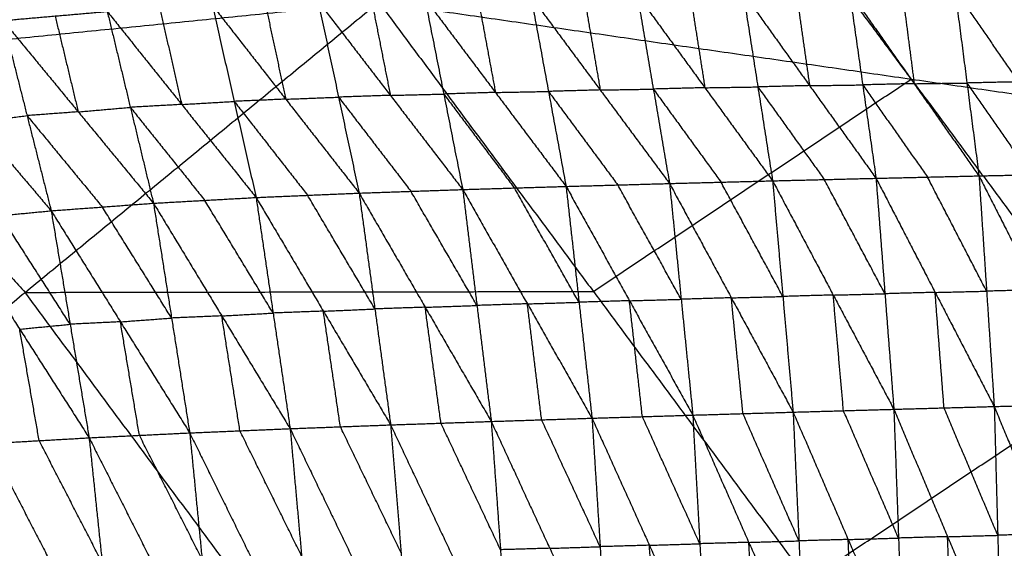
# Model space of a CAD drawing. Header units: millimetres. Extents: x -106 to 110, y -96 to 120.
# Tile 818 of 1020: x 50.62 to 59.65, y 49.69 to 54.55. Entities that reach past the tile are written whole.
import ezdxf

# ---------------------------------------------------------------- set-up
doc = ezdxf.new("R2010")
doc.units = ezdxf.units.MM
doc.header["$MEASUREMENT"] = 0
doc.layers.add('Default', color=7, linetype='Continuous', true_color=0x000000)

msp = doc.modelspace()

# ---------------------------------------------------------------- linework, layer by layer
at = {"layer": 'Default'}
for points in [[(59.3371, 59.1591, 4.6759), (61.512, 56.2265, 4.6759), (63.6869, 53.294, 4.6759)], [(58.7992, 54.0002, 4.4319), (57.7117, 55.4665, 4.4319), (56.6243, 56.9328, 4.4319)], [(56.2833, 54.7751, 0.7541), (56.4318, 53.9084, -0.0952), (56.5804, 53.0417, -0.9444)], [(56.2833, 54.7751, 0.7541), (56.9049, 53.9207, -0.0643), (57.5266, 53.0664, -0.8827)], [(56.7697, 54.7827, 0.7879), (56.8373, 54.3517, 0.3618), (56.9049, 53.9207, -0.0643)], [(57.2562, 54.7902, 0.8218), (57.3914, 53.9283, -0.0304), (57.5266, 53.0664, -0.8827)], [(57.2562, 54.7902, 0.8218), (57.866, 53.94, 0.0038), (58.4759, 53.0897, -0.8143)], [(57.7435, 54.7971, 0.8588), (57.8048, 54.3686, 0.4313), (57.866, 53.94, 0.0038)], [(58.2309, 54.804, 0.8959), (58.3534, 53.9469, 0.0408), (58.4759, 53.0897, -0.8143)], [(58.2309, 54.804, 0.8959), (58.8259, 53.9578, 0.0779), (59.421, 53.1117, -0.74)], [(58.7154, 54.8104, 0.9359), (58.7707, 54.3841, 0.5069), (58.8259, 53.9578, 0.0779)], [(59.1999, 54.8167, 0.9759), (59.3105, 53.9642, 0.118), (59.421, 53.1117, -0.74)], [(59.1999, 54.8167, 0.9759), (59.7837, 53.9746, 0.158), (60.3674, 53.1325, -0.6598)], [(43.5311, 53.6673, 3.952), (48.7213, 54.1869, 4.07), (53.9115, 54.7064, 4.1879)], [(47.4187, 49.3779, 3.952), (50.6651, 52.0422, 4.07), (53.9115, 54.7064, 4.1879)], [(52.869, 54.6961, 0.559), (52.9632, 54.2559, 0.1419), (53.0575, 53.8157, -0.2752)], [(53.3541, 54.7147, 0.5828), (53.5427, 53.8343, -0.2514), (53.7312, 52.9539, -1.0856)], [(53.3541, 54.7147, 0.5828), (54.018, 53.8507, -0.2318), (54.6819, 52.9866, -1.0464)], [(53.8442, 54.7272, 0.609), (53.9311, 54.2889, 0.1886), (54.018, 53.8507, -0.2318)], [(53.9115, 54.7064, 4.1879), (55.8813, 52.0505, 4.1879), (57.851, 49.3946, 4.1879)], [(53.9115, 54.7064, 4.1879), (58.7992, 54.0002, 4.4319), (63.6869, 53.294, 4.6759)], [(54.3342, 54.7396, 0.6351), (54.5081, 53.8631, -0.2057), (54.6819, 52.9866, -1.0464)], [(54.3342, 54.7396, 0.6351), (54.9825, 53.8774, -0.182), (55.6307, 53.0152, -0.9992)], [(54.8211, 54.749, 0.6635), (54.9018, 54.3132, 0.2407), (54.9825, 53.8774, -0.182)], [(55.308, 54.7584, 0.6919), (55.4694, 53.8868, -0.1537), (55.6307, 53.0152, -0.9992)], [(55.308, 54.7584, 0.6919), (55.9442, 53.9, -0.1263), (56.5804, 53.0417, -0.9444)], [(55.7956, 54.7667, 0.723), (55.8699, 54.3334, 0.2984), (55.9442, 53.9, -0.1263)], [(50.4622, 54.5377, 0.4516), (50.9407, 54.5793, 0.4716), (51.4193, 54.6208, 0.4917)], [(51.4193, 54.6208, 0.4917), (51.6314, 53.7408, -0.3223), (51.8436, 52.8608, -1.1363)], [(51.4193, 54.6208, 0.4917), (52.1026, 53.7671, -0.3121), (52.7858, 52.9134, -1.1158)], [(51.9016, 54.6491, 0.5135), (52.0021, 54.2081, 0.1007), (52.1026, 53.7671, -0.3121)], [(52.3838, 54.6774, 0.5353), (52.5848, 53.7954, -0.2903), (52.7858, 52.9134, -1.1158)], [(52.3838, 54.6774, 0.5353), (53.0575, 53.8157, -0.2752), (53.7312, 52.9539, -1.0856)], [(50.4622, 54.5377, 0.4516), (50.6833, 53.6646, -0.3474), (50.9044, 52.7915, -1.1464)], [(50.4622, 54.5377, 0.4516), (51.1529, 53.6993, -0.3424), (51.8436, 52.8608, -1.1363)], [(50.9407, 54.5793, 0.4716), (51.0468, 54.1393, 0.0646), (51.1529, 53.6993, -0.3424)], [(49.5255, 54.4219, 0.4151), (50.2149, 53.6067, -0.3657), (50.9044, 52.7915, -1.1464)], [(48.7213, 54.1869, 4.07), (49.6932, 53.1145, 4.07), (50.6651, 52.0422, 4.07)], [(55.8813, 52.0505, 4.1879), (57.3402, 53.0254, 4.3099), (58.7992, 54.0002, 4.4319)], [(58.8259, 53.9578, 0.0779), (58.5897, 53.9524, 0.0594), (58.3534, 53.9469, 0.0408)], [(58.7992, 54.0002, 4.4319), (59.7841, 52.6723, 4.4319), (60.7689, 51.3443, 4.4319)], [(58.8259, 53.9578, 0.0779), (59.0682, 53.961, 0.098), (59.3105, 53.9642, 0.118)], [(59.7837, 53.9746, 0.158), (59.5471, 53.9694, 0.138), (59.3105, 53.9642, 0.118)], [(59.3105, 53.9642, 0.118), (59.6023, 53.5431, -0.291), (59.8942, 53.1221, -0.6999)], [(54.9825, 53.8774, -0.182), (54.7453, 53.8703, -0.1939), (54.5081, 53.8631, -0.2057)], [(54.9825, 53.8774, -0.182), (55.2259, 53.8821, -0.1679), (55.4694, 53.8868, -0.1537)], [(55.9442, 53.9, -0.1263), (55.7068, 53.8934, -0.14), (55.4694, 53.8868, -0.1537)], [(55.4694, 53.8868, -0.1537), (55.7875, 53.4576, -0.5627), (56.1055, 53.0284, -0.9718)], [(55.9442, 53.9, -0.1263), (56.188, 53.9042, -0.1107), (56.4318, 53.9084, -0.0952)], [(56.9049, 53.9207, -0.0643), (56.6684, 53.9146, -0.0797), (56.4318, 53.9084, -0.0952)], [(56.4318, 53.9084, -0.0952), (56.7426, 53.4812, -0.5044), (57.0535, 53.054, -0.9136)], [(56.9049, 53.9207, -0.0643), (57.1481, 53.9245, -0.0474), (57.3914, 53.9283, -0.0304)], [(57.866, 53.94, 0.0038), (57.6287, 53.9341, -0.0133), (57.3914, 53.9283, -0.0304)], [(57.3914, 53.9283, -0.0304), (57.6963, 53.5032, -0.4395), (58.0012, 53.0781, -0.8485)], [(57.866, 53.94, 0.0038), (58.1097, 53.9434, 0.0223), (58.3534, 53.9469, 0.0408)], [(58.3534, 53.9469, 0.0408), (58.6509, 53.5238, -0.3682), (58.9484, 53.1007, -0.7771)], [(52.1026, 53.7671, -0.3121), (52.3437, 53.7813, -0.3012), (52.5848, 53.7954, -0.2903)], [(53.0575, 53.8157, -0.2752), (52.8212, 53.8055, -0.2827), (52.5848, 53.7954, -0.2903)], [(52.5848, 53.7954, -0.2903), (52.9217, 53.3645, -0.6955), (53.2585, 52.9337, -1.1007)], [(53.0575, 53.8157, -0.2752), (53.3001, 53.825, -0.2633), (53.5427, 53.8343, -0.2514)], [(54.018, 53.8507, -0.2318), (53.7803, 53.8425, -0.2416), (53.5427, 53.8343, -0.2514)], [(53.5427, 53.8343, -0.2514), (53.8746, 53.4023, -0.6587), (54.2066, 52.9703, -1.066)], [(54.018, 53.8507, -0.2318), (54.263, 53.8569, -0.2187), (54.5081, 53.8631, -0.2057)], [(54.5081, 53.8631, -0.2057), (54.8322, 53.432, -0.6142), (55.1563, 53.0009, -1.0228)], [(51.1529, 53.6993, -0.3424), (50.9181, 53.6819, -0.3449), (50.6833, 53.6646, -0.3474)], [(51.1529, 53.6993, -0.3424), (51.3922, 53.72, -0.3324), (51.6314, 53.7408, -0.3223)], [(52.1026, 53.7671, -0.3121), (51.867, 53.754, -0.3172), (51.6314, 53.7408, -0.3223)], [(51.6314, 53.7408, -0.3223), (51.9731, 53.314, -0.7242), (52.3147, 52.8871, -1.1261)], [(50.2149, 53.6067, -0.3657), (50.4491, 53.6356, -0.3565), (50.6833, 53.6646, -0.3474)], [(50.6833, 53.6646, -0.3474), (51.0286, 53.2454, -0.7444), (51.374, 52.8262, -1.1414)], [(57.851, 49.3946, 4.1879), (60.7689, 51.3443, 4.4319), (63.6869, 53.294, 4.6759)], [(56.5804, 53.0417, -0.9444), (57.0535, 53.054, -0.9136), (57.5266, 53.0664, -0.8827)], [(57.6207, 52.0047, -1.4587), (57.3371, 52.5294, -1.1861), (57.0535, 53.054, -0.9136)], [(57.5266, 53.0664, -0.8827), (58.0012, 53.0781, -0.8485), (58.4759, 53.0897, -0.8143)], [(57.5266, 53.0664, -0.8827), (57.6207, 52.0047, -1.4587), (57.7148, 50.9431, -2.0346)], [(57.5266, 53.0664, -0.8827), (58.083, 52.0179, -1.4268), (58.6395, 50.9695, -1.9709)], [(58.5577, 52.0296, -1.3926), (58.2795, 52.5538, -1.1205), (58.0012, 53.0781, -0.8485)], [(58.4759, 53.0897, -0.8143), (58.9484, 53.1007, -0.7771), (59.421, 53.1117, -0.74)], [(58.4759, 53.0897, -0.8143), (58.5577, 52.0296, -1.3926), (58.6395, 50.9695, -1.9709)], [(58.4759, 53.0897, -0.8143), (59.0184, 52.0423, -1.3582), (59.5609, 50.9949, -1.9021)], [(59.4909, 52.0533, -1.3211), (59.2197, 52.577, -1.0491), (58.9484, 53.1007, -0.7771)], [(59.421, 53.1117, -0.74), (59.8942, 53.1221, -0.6999), (60.3674, 53.1325, -0.6598)], [(59.421, 53.1117, -0.74), (59.4909, 52.0533, -1.3211), (59.5609, 50.9949, -1.9021)], [(59.421, 53.1117, -0.74), (59.9523, 52.0656, -1.2846), (60.4837, 51.0196, -1.8292)], [(53.7312, 52.9539, -1.0856), (54.2066, 52.9703, -1.066), (54.6819, 52.9866, -1.0464)], [(54.8129, 51.9222, -1.6151), (54.5097, 52.4463, -1.3406), (54.2066, 52.9703, -1.066)], [(54.6819, 52.9866, -1.0464), (55.1563, 53.0009, -1.0228), (55.6307, 53.0152, -0.9992)], [(54.6819, 52.9866, -1.0464), (54.8129, 51.9222, -1.6151), (54.9439, 50.8578, -2.1837)], [(54.6819, 52.9866, -1.0464), (55.2754, 51.9372, -1.5943), (55.8689, 50.8877, -2.1421)], [(55.7498, 51.9515, -1.5706), (55.453, 52.4762, -1.2967), (55.1563, 53.0009, -1.0228)], [(55.6307, 53.0152, -0.9992), (56.1055, 53.0284, -0.9718), (56.5804, 53.0417, -0.9444)], [(55.6307, 53.0152, -0.9992), (55.7498, 51.9515, -1.5706), (55.8689, 50.8877, -2.1421)], [(55.6307, 53.0152, -0.9992), (56.2124, 51.9656, -1.5455), (56.794, 50.9159, -2.0919)], [(56.6872, 51.9788, -1.5181), (56.3964, 52.5036, -1.245), (56.1055, 53.0284, -0.9718)], [(56.5804, 53.0417, -0.9444), (56.6872, 51.9788, -1.5181), (56.794, 50.9159, -2.0919)], [(56.5804, 53.0417, -0.9444), (57.1476, 51.9924, -1.4895), (57.7148, 50.9431, -2.0346)], [(51.8436, 52.8608, -1.1363), (52.3147, 52.8871, -1.1261), (52.7858, 52.9134, -1.1158)], [(52.9419, 51.8525, -1.6755), (52.6283, 52.3698, -1.4008), (52.3147, 52.8871, -1.1261)], [(52.7858, 52.9134, -1.1158), (53.2585, 52.9337, -1.1007), (53.7312, 52.9539, -1.0856)], [(52.7858, 52.9134, -1.1158), (52.9419, 51.8525, -1.6755), (53.098, 50.7916, -2.2353)], [(52.7858, 52.9134, -1.1158), (53.4032, 51.8698, -1.6656), (54.0205, 50.8261, -2.2153)], [(53.8759, 51.89, -1.6505), (53.5672, 52.4118, -1.3756), (53.2585, 52.9337, -1.1007)], [(53.7312, 52.9539, -1.0856), (53.8759, 51.89, -1.6505), (54.0205, 50.8261, -2.2153)], [(53.7312, 52.9539, -1.0856), (54.3376, 51.9059, -1.6347), (54.9439, 50.8578, -2.1837)], [(49.9785, 52.7019, -1.1442), (50.4414, 52.7467, -1.1453), (50.9044, 52.7915, -1.1464)], [(50.9044, 52.7915, -1.1464), (51.374, 52.8262, -1.1414), (51.8436, 52.8608, -1.1363)], [(50.9044, 52.7915, -1.1464), (51.0786, 51.7495, -1.6902), (51.2529, 50.7075, -2.2339)], [(50.9044, 52.7915, -1.1464), (51.5402, 51.7721, -1.6943), (52.1761, 50.7527, -2.2421)], [(52.0098, 51.8067, -1.6892), (51.6919, 52.3164, -1.4153), (51.374, 52.8262, -1.1414)], [(51.8436, 52.8608, -1.1363), (52.0098, 51.8067, -1.6892), (52.1761, 50.7527, -2.2421)], [(51.8436, 52.8608, -1.1363), (52.4708, 51.8262, -1.6858), (53.098, 50.7916, -2.2353)], [(49.9785, 52.7019, -1.1442), (50.6157, 51.7047, -1.6891), (51.2529, 50.7075, -2.2339)], [(51.0786, 51.7495, -1.6902), (50.76, 52.2481, -1.4178), (50.4414, 52.7467, -1.1453)], [(59.9523, 52.0656, -1.2846), (59.7216, 52.0595, -1.3028), (59.4909, 52.0533, -1.3211)], [(50.6651, 52.0422, 4.07), (53.2732, 52.0464, 4.1289), (55.8813, 52.0505, 4.1879)], [(52.6349, 49.3863, 4.07), (51.65, 50.7142, 4.07), (50.6651, 52.0422, 4.07)], [(56.2124, 51.9656, -1.5455), (56.4498, 51.9722, -1.5318), (56.6872, 51.9788, -1.5181)], [(57.1476, 51.9924, -1.4895), (56.9174, 51.9856, -1.5038), (56.6872, 51.9788, -1.5181)], [(57.1476, 51.9924, -1.4895), (57.3841, 51.9986, -1.4741), (57.6207, 52.0047, -1.4587)], [(57.2544, 50.9295, -2.0633), (57.201, 51.4609, -1.7764), (57.1476, 51.9924, -1.4895)], [(58.083, 52.0179, -1.4268), (57.8519, 52.0113, -1.4427), (57.6207, 52.0047, -1.4587)], [(58.083, 52.0179, -1.4268), (58.3204, 52.0238, -1.4097), (58.5577, 52.0296, -1.3926)], [(58.1771, 50.9563, -2.0027), (58.1301, 51.4871, -1.7148), (58.083, 52.0179, -1.4268)], [(59.0184, 52.0423, -1.3582), (58.7881, 52.036, -1.3754), (58.5577, 52.0296, -1.3926)], [(59.0184, 52.0423, -1.3582), (59.2547, 52.0478, -1.3396), (59.4909, 52.0533, -1.3211)], [(59.1002, 50.9822, -1.9365), (59.0593, 51.5123, -1.6473), (59.0184, 52.0423, -1.3582)], [(53.4032, 51.8698, -1.6656), (53.6395, 51.8799, -1.658), (53.8759, 51.89, -1.6505)], [(54.3376, 51.9059, -1.6347), (54.1067, 51.8979, -1.6426), (53.8759, 51.89, -1.6505)], [(54.3376, 51.9059, -1.6347), (54.5752, 51.914, -1.6249), (54.8129, 51.9222, -1.6151)], [(54.4822, 50.842, -2.1995), (54.4099, 51.3739, -1.9171), (54.3376, 51.9059, -1.6347)], [(55.2754, 51.9372, -1.5943), (55.0441, 51.9297, -1.6047), (54.8129, 51.9222, -1.6151)], [(55.2754, 51.9372, -1.5943), (55.5126, 51.9443, -1.5824), (55.7498, 51.9515, -1.5706)], [(55.4064, 50.8727, -2.1629), (55.3409, 51.405, -1.8786), (55.2754, 51.9372, -1.5943)], [(56.2124, 51.9656, -1.5455), (55.9811, 51.9585, -1.5581), (55.7498, 51.9515, -1.5706)], [(56.3314, 50.9018, -2.117), (56.2719, 51.4337, -1.8313), (56.2124, 51.9656, -1.5455)], [(51.5402, 51.7721, -1.6943), (51.775, 51.7894, -1.6918), (52.0098, 51.8067, -1.6892)], [(52.4708, 51.8262, -1.6858), (52.2403, 51.8165, -1.6875), (52.0098, 51.8067, -1.6892)], [(52.4708, 51.8262, -1.6858), (52.7064, 51.8394, -1.6807), (52.9419, 51.8525, -1.6755)], [(52.637, 50.7721, -2.2387), (52.5539, 51.2992, -1.9623), (52.4708, 51.8262, -1.6858)], [(53.4032, 51.8698, -1.6656), (53.1726, 51.8611, -1.6705), (52.9419, 51.8525, -1.6755)], [(53.5593, 50.8089, -2.2253), (53.4812, 51.3393, -1.9454), (53.4032, 51.8698, -1.6656)], [(50.6157, 51.7047, -1.6891), (50.8472, 51.7271, -1.6896), (51.0786, 51.7495, -1.6902)], [(50.7945, 50.6815, -2.2207), (50.7051, 51.1931, -1.9549), (50.6157, 51.7047, -1.6891)], [(51.5402, 51.7721, -1.6943), (51.3094, 51.7608, -1.6922), (51.0786, 51.7495, -1.6902)], [(51.7145, 50.7301, -2.238), (51.6273, 51.2511, -1.9662), (51.5402, 51.7721, -1.6943)], [(58.6395, 50.9695, -1.9709), (59.1002, 50.9822, -1.9365), (59.5609, 50.9949, -1.9021)], [(59.5934, 49.8125, -2.1717), (59.3468, 50.3973, -2.0541), (59.1002, 50.9822, -1.9365)], [(59.5609, 50.9949, -1.9021), (60.0223, 51.0073, -1.8657), (60.4837, 51.0196, -1.8292)], [(59.5609, 50.9949, -1.9021), (59.5934, 49.8125, -2.1717), (59.6259, 48.6301, -2.4412)], [(59.5609, 50.9949, -1.9021), (60.0443, 49.8251, -2.1387), (60.5277, 48.6552, -2.3753)], [(54.9439, 50.8578, -2.1837), (55.4064, 50.8727, -2.1629), (55.8689, 50.8877, -2.1421)], [(55.8689, 50.8877, -2.1421), (56.3314, 50.9018, -2.117), (56.794, 50.9159, -2.0919)], [(55.8689, 50.8877, -2.1421), (55.9437, 49.708, -2.4035), (56.0186, 48.5284, -2.665)], [(55.8689, 50.8877, -2.1421), (56.3958, 49.7209, -2.3799), (56.9228, 48.554, -2.6178)], [(56.8584, 49.735, -2.3548), (56.5949, 50.3184, -2.2359), (56.3314, 50.9018, -2.117)], [(56.794, 50.9159, -2.0919), (57.2544, 50.9295, -2.0633), (57.7148, 50.9431, -2.0346)], [(56.794, 50.9159, -2.0919), (56.8584, 49.735, -2.3548), (56.9228, 48.554, -2.6178)], [(56.794, 50.9159, -2.0919), (57.308, 49.7477, -2.3279), (57.822, 48.5794, -2.564)], [(57.7684, 49.7612, -2.2993), (57.5114, 50.3454, -2.1813), (57.2544, 50.9295, -2.0633)], [(57.7148, 50.9431, -2.0346), (58.1771, 50.9563, -2.0027), (58.6395, 50.9695, -1.9709)], [(57.7148, 50.9431, -2.0346), (57.7684, 49.7612, -2.2993), (57.822, 48.5794, -2.564)], [(57.7148, 50.9431, -2.0346), (58.2201, 49.774, -2.2695), (58.7254, 48.6048, -2.5045)], [(58.6824, 49.7871, -2.2377), (58.4298, 50.3717, -2.1202), (58.1771, 50.9563, -2.0027)], [(58.6395, 50.9695, -1.9709), (58.6824, 49.7871, -2.2377), (58.7254, 48.6048, -2.5045)], [(58.6395, 50.9695, -1.9709), (59.1327, 49.7998, -2.206), (59.6259, 48.6301, -2.4412)], [(53.098, 50.7916, -2.2353), (53.5593, 50.8089, -2.2253), (54.0205, 50.8261, -2.2153)], [(54.117, 49.651, -2.4737), (53.8381, 50.23, -2.3495), (53.5593, 50.8089, -2.2253)], [(54.0205, 50.8261, -2.2153), (54.4822, 50.842, -2.1995), (54.9439, 50.8578, -2.1837)], [(54.0205, 50.8261, -2.2153), (54.117, 49.651, -2.4737), (54.2134, 48.476, -2.7322)], [(54.0205, 50.8261, -2.2153), (54.5673, 49.664, -2.4596), (55.1141, 48.5019, -2.7039)], [(55.029, 49.6798, -2.4438), (54.7556, 50.2609, -2.3217), (54.4822, 50.842, -2.1995)], [(54.9439, 50.8578, -2.1837), (55.029, 49.6798, -2.4438), (55.1141, 48.5019, -2.7039)], [(54.9439, 50.8578, -2.1837), (55.4813, 49.6931, -2.4244), (56.0186, 48.5284, -2.665)], [(55.9437, 49.708, -2.4035), (55.6751, 50.2904, -2.2832), (55.4064, 50.8727, -2.1629)], [(50.3362, 50.6555, -2.2075), (50.7945, 50.6815, -2.2207), (51.2529, 50.7075, -2.2339)], [(51.2529, 50.7075, -2.2339), (51.7145, 50.7301, -2.238), (52.1761, 50.7527, -2.2421)], [(51.2529, 50.7075, -2.2339), (51.3728, 49.561, -2.4838), (51.4927, 48.4145, -2.7336)], [(51.2529, 50.7075, -2.2339), (51.8283, 49.5692, -2.4916), (52.4037, 48.431, -2.7493)], [(52.2899, 49.5918, -2.4957), (52.0022, 50.1609, -2.3669), (51.7145, 50.7301, -2.238)], [(52.1761, 50.7527, -2.2421), (52.637, 50.7721, -2.2387), (53.098, 50.7916, -2.2353)], [(52.1761, 50.7527, -2.2421), (52.2899, 49.5918, -2.4957), (52.4037, 48.431, -2.7493)], [(52.1761, 50.7527, -2.2421), (52.7427, 49.6023, -2.4951), (53.3094, 48.4519, -2.748)], [(53.2037, 49.6217, -2.4917), (52.9204, 50.1969, -2.3652), (52.637, 50.7721, -2.2387)], [(53.098, 50.7916, -2.2353), (53.2037, 49.6217, -2.4917), (53.3094, 48.4519, -2.748)], [(53.098, 50.7916, -2.2353), (53.6557, 49.6338, -2.4837), (54.2134, 48.476, -2.7322)], [(50.3362, 50.6555, -2.2075), (50.9144, 49.535, -2.4705), (51.4927, 48.4145, -2.7336)], [(51.3728, 49.561, -2.4838), (51.0837, 50.1213, -2.3522), (50.7945, 50.6815, -2.2207)], [(59.1327, 49.7998, -2.206), (58.9076, 49.7935, -2.2218), (58.6824, 49.7871, -2.2377)], [(59.1327, 49.7998, -2.206), (59.3631, 49.8061, -2.1888), (59.5934, 49.8125, -2.1717)], [(59.1756, 48.6174, -2.4728), (59.1542, 49.2086, -2.3394), (59.1327, 49.7998, -2.206)], [(60.0443, 49.8251, -2.1387), (59.8189, 49.8188, -2.1552), (59.5934, 49.8125, -2.1717)], [(55.4813, 49.6931, -2.4244), (55.7125, 49.7006, -2.414), (55.9437, 49.708, -2.4035)], [(56.3958, 49.7209, -2.3799), (56.1698, 49.7144, -2.3917), (55.9437, 49.708, -2.4035)], [(56.3958, 49.7209, -2.3799), (56.6271, 49.7279, -2.3674), (56.8584, 49.735, -2.3548)], [(56.4707, 48.5412, -2.6414), (56.4333, 49.131, -2.5107), (56.3958, 49.7209, -2.3799)], [(57.308, 49.7477, -2.3279), (57.0832, 49.7413, -2.3414), (56.8584, 49.735, -2.3548)], [(57.308, 49.7477, -2.3279), (57.5382, 49.7545, -2.3136), (57.7684, 49.7612, -2.2993)], [(57.3724, 48.5667, -2.5909), (57.3402, 49.1572, -2.4594), (57.308, 49.7477, -2.3279)], [(58.2201, 49.774, -2.2695), (57.9942, 49.7676, -2.2844), (57.7684, 49.7612, -2.2993)], [(58.2201, 49.774, -2.2695), (58.4513, 49.7806, -2.2536), (58.6824, 49.7871, -2.2377)], [(58.2737, 48.5921, -2.5342), (58.2469, 49.183, -2.4019), (58.2201, 49.774, -2.2695)], [(55.4813, 49.6931, -2.4244), (55.2551, 49.6865, -2.4341), (55.029, 49.6798, -2.4438)]]:
    msp.add_open_spline(points, degree=2, dxfattribs=at)

doc.saveas('drawing.dxf')
